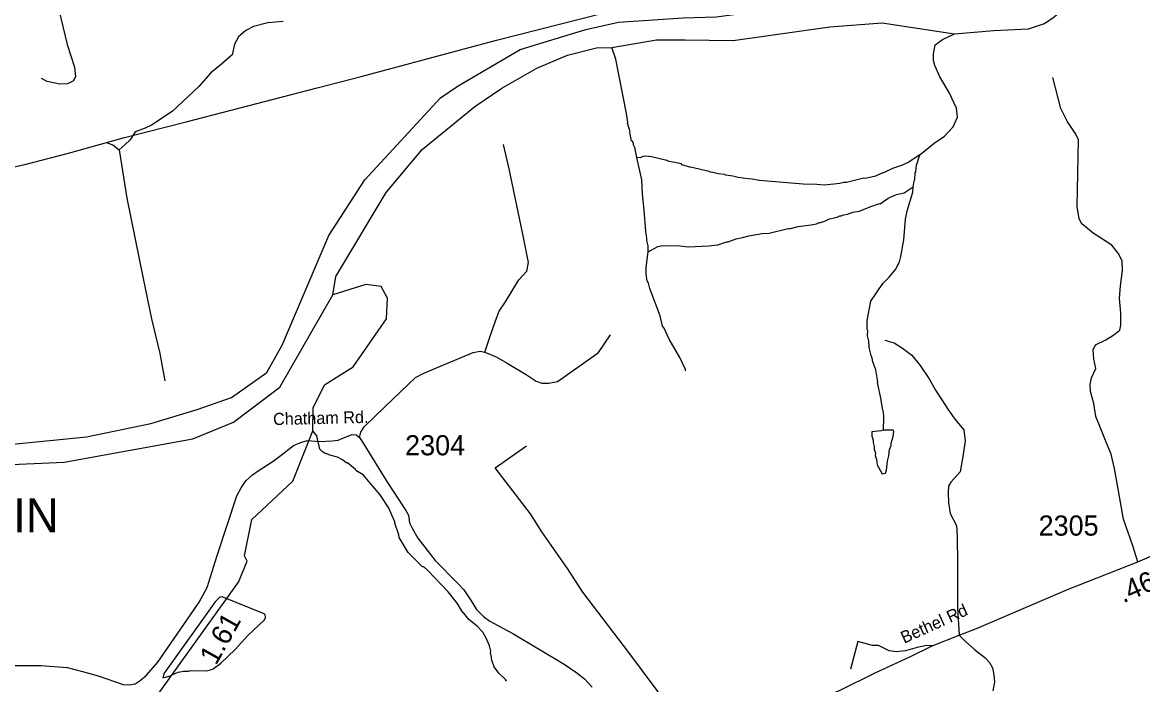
# Model space of a CAD drawing. Extents: x 1248224 to 1454986, y 825081 to 985870.
# Drawn here: x 1431036 to 1437975, y 900907 to 905010 of the extents above; entities that cross this region are included whole.
import ezdxf

# ---------------------------------------------------------------- set-up
doc = ezdxf.new("R2010")
doc.units = 0
for name, color, linetype in [('Exist Hydrographic Misc Water Feature', 7, 'Continuous'), ('Exist Hydrographic River Shore', 7, 'Continuous'), ('Exist Hydrographic River Shore Label', 7, 'Continuous'), ('Exist Railroad Mainline', 7, 'Continuous'), ('Exist Road Non-System Type 51', 7, 'Continuous'), ('Exist Road Secondary Mileage Hundredths English Label', 7, 'Continuous'), ('Exist Road Secondary Type 41 Attributed', 7, 'Continuous'), ('Exist Road Secondary Type 51 Attributed', 7, 'Continuous'), ('Exist Road Secondary Type 51 Label', 7, 'Continuous'), ('Exist Road Secondary Type 51 Number Label', 7, 'Continuous')]:
    doc.layers.add(name, color=color, linetype=linetype)

msp = doc.modelspace()

# ---------------------------------------------------------------- linework, layer by layer
at = {"layer": 'Exist Hydrographic Misc Water Feature'}
for points in [[(1436595, 904189.2), (1436683.7, 904262.5), (1436748.6, 904305), (1436801.5, 904363.9), (1436829.2, 904423.3), (1436822.4, 904479.4), (1436776.5, 904576.5), (1436718.6, 904671.8), (1436688.1, 904742.6), (1436680.8, 904774.7), (1436679.7, 904814.8), (1436690.9, 904870.5), (1436735.5, 904904.8), (1436810.6, 904938.4)], [(1434843.3, 904172.7), (1434829.2, 904235.7), (1434821.5, 904251.9), (1434821.7, 904259.9), (1434816, 904274), (1434810.1, 904276.2), (1434799.2, 904328.4), (1434800.9, 904332.4), (1434784.4, 904384.8), (1434786.2, 904391.1), (1434777.8, 904445), (1434713.1, 904782.5), (1434686.6, 904854.4)], [(1436595, 904189.2), (1436523.1, 904142), (1436482.7, 904122.9), (1436426.3, 904104.2), (1436370.8, 904077), (1436365.7, 904077.5), (1436313.9, 904055.7), (1436256.9, 904043.1), (1436249, 904044.1), (1436140.4, 904018.5), (1436124.4, 904018.9), (1436100.2, 904011.4), (1436004.1, 904001.5), (1435958.1, 904006.6), (1435872.2, 904008.4), (1435600.7, 904030.4), (1435556.9, 904039.5), (1435532.9, 904040), (1435469.1, 904049.4), (1435437.3, 904058.1), (1435393.4, 904063.2), (1435385.5, 904067.3), (1435345.6, 904072.2), (1435313.8, 904080.9), (1435297.8, 904081.2), (1435289.9, 904085.4), (1435175.1, 904113.3), (1435170.4, 904112.1), (1435120.8, 904128.4), (1435119, 904133.3), (1435035.3, 904151.1), (1435027.4, 904155.3), (1434933.9, 904177.4), (1434896, 904180.2), (1434880, 904178.6), (1434863.8, 904170.9), (1434843.3, 904172.7)], [(1434912.2, 903587.6), (1434911.9, 903625.7), (1434904.6, 903657.9), (1434905, 903673.9), (1434897.8, 903714.1), (1434888.3, 903846.3), (1434876.9, 903946.6), (1434872.8, 904034.7), (1434843.3, 904172.7)], [(1436554.7, 903990.2), (1436560.6, 904029.1), (1436564.8, 904037), (1436565.7, 904077), (1436569.8, 904084.9), (1436574.7, 904124.9), (1436595, 904189.2)], [(1434912.2, 903587.6), (1434971.8, 903622.3), (1435002, 903627.6), (1435107.9, 903625.7), (1435162.9, 903619.6), (1435287.9, 903625.3), (1435344, 903632), (1435400.4, 903650.8), (1435408.4, 903650.6), (1435456.9, 903669.6), (1435497, 903676.6), (1435535.2, 903687.8), (1435619.5, 903702), (1435661.6, 903705), (1435779.8, 903732.4), (1435786.1, 903730.3), (1435842.5, 903745.4), (1435922.7, 903755.2), (1435954.9, 903762.5), (1435971.1, 903770.1), (1435979.1, 903769.9), (1436011.2, 903781.2), (1436035.5, 903792.7), (1436083.7, 903803.7), (1436099.9, 903811.2), (1436107.9, 903811.1), (1436124, 903818.7), (1436148.1, 903822.2), (1436180.4, 903833.5), (1436220.5, 903840.6), (1436297.2, 903870.9), (1436345.6, 903887.5), (1436349.5, 903885.8), (1436398.3, 903920.6), (1436450.8, 903943.5), (1436499, 903954.5), (1436554.7, 903990.2)], [(1436371, 902484.5), (1436372.8, 902564.7), (1436369.5, 902596.8), (1436365.7, 902604.9), (1436355, 902669.2), (1436356.8, 902674.3), (1436333.4, 902777.7), (1436335.1, 902784), (1436323.1, 902858), (1436304.2, 902906.4), (1436300.8, 902930.4), (1436293.1, 902946.6), (1436282.1, 902994.9), (1436279, 903035), (1436271.7, 903067.2), (1436272.4, 903099.2), (1436268.6, 903107.3), (1436269.8, 903163.6), (1436292.4, 903282.8), (1436366.8, 903393.1), (1436405.7, 903432.3), (1436444.6, 903479.5), (1436469.7, 903526.9), (1436478.4, 903558.7), (1436496.6, 903662.4), (1436507.5, 903790.2), (1436517.3, 903843.1), (1436551, 903957.3), (1436554.7, 903990.2)], [(1435143.1, 902852.2), (1435143.3, 902860.2), (1435108.8, 902933), (1435043.3, 903046.5), (1435010.8, 903115.3), (1435001.1, 903127.5), (1434986.5, 903191.9), (1434922.1, 903361.4), (1434914.8, 903393.6), (1434907.2, 903409.7), (1434900.1, 903449.8), (1434901, 903491.9), (1434912.2, 903587.6)], [(1431877.6, 900848.8), (1432374.6, 901541.3), (1432427.6, 901671.5), (1432411.6, 901704.7), (1432457.6, 901930.3), (1432711.6, 902168.2), (1432836, 902479.3), (1432837.6, 902621.8), (1432907.6, 902765), (1433084.6, 902876.3), (1433291.5, 903173), (1433297.4, 903301.6), (1433259.4, 903374.7), (1433163, 903386.4), (1432959.6, 903322)], [(1434035.3, 900928.2), (1434029.5, 900938.3), (1433988.3, 900977.2), (1433959.2, 901017.9), (1433944.1, 901058.2), (1433940.7, 901090.3), (1433936.9, 901098.4), (1433937.4, 901114.4), (1433930, 901146.6), (1433909.1, 901195.1), (1433887.8, 901231.6), (1433852.7, 901268.4), (1433804.5, 901308.4), (1433770.4, 901350.2), (1433765.4, 901352.9), (1433729.7, 901411.1), (1433673.3, 901482.5), (1433548.2, 901613.3), (1433522.6, 901635.8), (1433515.7, 901637), (1433426.7, 901726.4), (1433370.7, 901819.3), (1433369.1, 901835.4), (1433342.6, 901908), (1433342.8, 901915.9), (1433304.7, 902004.8), (1433252.4, 902082), (1433146.3, 902207.7), (1433101.7, 902233.5), (1433099.4, 902239.1), (1433050.7, 902280.6), (1433042.7, 902280.7), (1433019.1, 902299.3), (1432987.4, 902316), (1432939.8, 902329), (1432924, 902337.4), (1432916, 902337.6), (1432894.3, 902350), (1432878.6, 902366.4), (1432859.9, 902449.4), (1432836, 902479.3)], [(1436371, 902484.5), (1436354.9, 902479.1), (1436297.7, 902473.3), (1436298.2, 902446.3), (1436305.7, 902422.2), (1436305.3, 902406.2), (1436312.8, 902382), (1436312.5, 902366), (1436320, 902341.8), (1436319.5, 902325.8), (1436327, 902301.7), (1436330.3, 902269.6), (1436361.1, 902212.9), (1436383.2, 902216.4), (1436389.7, 902236.2), (1436394.8, 902292.1), (1436403.5, 902324), (1436408.4, 902363.9), (1436416.9, 902387.7), (1436417.3, 902403.7), (1436430.2, 902443.4), (1436434.8, 902475.3), (1436431, 902483.4), (1436371, 902484.5)], [(1431906.9, 900948.9), (1431944.7, 900959.3), (1432001.2, 900984.1), (1432033.4, 900991.4), (1432065.4, 900990.6), (1432079.4, 900994.3), (1432177.4, 900992.2), (1432201.6, 900997.6), (1432217.7, 901005.2), (1432266.5, 901040.2), (1432354.2, 901124.2), (1432432.1, 901210.6), (1432536.3, 901308.3), (1432542.2, 901322.5), (1432540.3, 901338.6), (1432533.1, 901346.3), (1432274.3, 901450.2)], [(1432274.3, 901450.2), (1432259.3, 901448.5), (1432230.7, 901419.1), (1431915.1, 900977.9), (1431906.9, 900948.9)]]:
    msp.add_lwpolyline(points, dxfattribs=at)
at = {"layer": 'Exist Hydrographic River Shore'}
for points in [[(1432959.6, 903322), (1432978.6, 903436.5), (1433288.6, 903955.6), (1433512.3, 904223), (1433839.5, 904489), (1434006, 904603), (1434222.2, 904725.8), (1434412, 904807.6), (1434593.2, 904851.5), (1434686.6, 904854.4), (1434964.1, 904901.2), (1435142.3, 904901.2), (1435438.7, 904897.9), (1436037.5, 904982.7), (1436361.6, 905006.5), (1436810.6, 904938.4), (1437052.7, 904959.7), (1437268.9, 904970.7), (1437367.6, 905002.3), (1437427, 905044), (1438118.3, 905654.2)], [(1429964.3, 902688), (1430052, 902641.2), (1430217.7, 902560.4), (1430522.7, 902409.8), (1430706.5, 902398.9), (1430976.8, 902396.3), (1431432.5, 902443.1), (1431832.7, 902524.9), (1432119, 902612.6), (1432330.8, 902685.7), (1432549.9, 902840.6), (1432644.6, 903009.9), (1432933.6, 903690.3), (1433156.6, 904033.7), (1433625.6, 904543), (1433735.6, 904616.3), (1434119.9, 904842.7), (1434526, 904965.5), (1434728.8, 905012), (1435129, 905038.3), (1435333.5, 905044.1), (1435616.9, 905082.1)], [(1428699, 902879.2), (1428885.3, 902886.7), (1428974.1, 902854.9), (1429246.6, 902728.3), (1429403.3, 902697.4), (1429588.1, 902655), (1429839.6, 902622.3), (1430275.3, 902331.1), (1430351.7, 902320.3), (1430687.6, 902258.9), (1431295.2, 902285.2), (1432091.5, 902430.1), (1432343.6, 902533.4), (1432631.5, 902750.8), (1432959.6, 903322)]]:
    msp.add_lwpolyline(points, dxfattribs=at)
at = {"layer": 'Exist Railroad Mainline'}
msp.add_lwpolyline([(1430861.8, 904088.1), (1431052.3, 904129.3), (1431322.7, 904198.9), (1431669.4, 904296.5), (1432050.5, 904393.1), (1432863, 904605.1), (1433134.7, 904674.6), (1433973.1, 904899.5), (1434770.2, 905102.5)], dxfattribs=at)
at = {"layer": 'Exist Road Non-System Type 51'}
for points in [[(1431142.2, 905291.6), (1431191.4, 905242), (1431220.5, 905202.2), (1431260.2, 905096.3), (1431313.2, 904873.8), (1431358.2, 904733.4), (1431366.1, 904675.1), (1431352.9, 904648.6), (1431315.8, 904630.1), (1431268.2, 904627.5), (1431188.8, 904643.3), (1431154.4, 904661.9)], [(1432651.2, 905016.2), (1432555.9, 905008.2), (1432468.6, 904984.4), (1432420.9, 904960.5), (1432375.9, 904920.8), (1432349.5, 904875.8), (1432336.2, 904809.6), (1432270.1, 904751.3), (1432203.9, 904698.3), (1432129.8, 904613.5), (1431963.6, 904458.3), (1431836.5, 904373.5), (1431796.8, 904355), (1431741.2, 904333.8), (1431733.3, 904328.5), (1431701.5, 904280.8), (1431672.4, 904254.3), (1431635.3, 904219.9)], [(1437946.7, 901668.8), (1437914.4, 901767.1), (1437856.6, 901932.2), (1437831.9, 902072.5), (1437815.4, 902166.1), (1437801.6, 902245.9), (1437779.6, 902334), (1437749.4, 902408.3), (1437716.4, 902490.9), (1437686.1, 902567.9), (1437672.4, 902648.8), (1437653.2, 902723.1), (1437650.4, 902767.1), (1437658.7, 902808.4), (1437686.2, 902866.2), (1437672.4, 902924), (1437669.7, 902981.8), (1437683.4, 903012.1), (1437746.7, 903042.3), (1437790.7, 903069.9), (1437834.7, 903102.9), (1437840.2, 903133.2), (1437840.2, 903207.5), (1437831.9, 903298.3), (1437837.4, 903378.1), (1437851.1, 903472.9), (1437848.4, 903533.5), (1437823.6, 903580.3), (1437785.1, 903629.8), (1437669.6, 903704.1), (1437598.1, 903761.9), (1437581.6, 903792.2), (1437570.6, 903869.2), (1437578.8, 904282.1), (1437562.3, 904317.8), (1437507.3, 904397.6), (1437469.1, 904475.9), (1437419.6, 904668.6)], [(1431561.8, 904263.7), (1431596.2, 904250.4), (1431635.3, 904219.9)], [(1431635.3, 904219.9), (1431683.5, 903922), (1431784.1, 903424), (1431837, 903172.4), (1431887.2, 902959.1), (1431919, 902789.6)], [(1433899.8, 902967.5), (1433927, 903046.6), (1433967.9, 903161), (1433989.7, 903221), (1434027.8, 903278.2), (1434112.3, 903414.5), (1434161, 903467.9), (1434171.9, 903522.4), (1434136.5, 903696.9), (1434052.1, 904103), (1434016.6, 904254.1)], [(1433899.8, 902967.5), (1433970.6, 902937.5), (1434038.7, 902899.4), (1434155.8, 902828.5), (1434218.5, 902787.6), (1434253.9, 902774), (1434297.5, 902774), (1434351.9, 902784.9), (1434392.8, 902814.9), (1434512.6, 902899.4), (1434605.2, 902964.8), (1434678.8, 903073.8)], [(1436377.9, 903042.1), (1436435.7, 903025.6), (1436487.9, 902992.5), (1436545.7, 902948.5), (1436597.9, 902885.2), (1436652.9, 902802.6), (1436691.4, 902731.1), (1436735.4, 902665), (1436768.4, 902612.7), (1436812.4, 902552.2), (1436867.4, 902486.1), (1436875.7, 902417.3), (1436864.7, 902332), (1436845.4, 902224.7), (1436787.7, 902160.5), (1436773.9, 902135.7), (1436771.2, 902097.2), (1436773.9, 902033.9), (1436782.2, 901967.8), (1436823.4, 901893.5), (1436826.2, 901824.7), (1436828.9, 901656.8), (1436828.9, 901381.6), (1436838.8, 901214)], [(1433124.5, 902437.2), (1433131.7, 902471.4), (1433153.5, 902504.2), (1433284.2, 902629.5), (1433472.2, 902809.4), (1433518.5, 902834), (1433641, 902885.7), (1433829, 902964.8), (1433872.6, 902973), (1433899.8, 902967.5)], [(1435143.4, 900612.7), (1435121.6, 900664.5), (1435053.5, 900757.2), (1434792.1, 901106.1), (1434508.8, 901479.5), (1434413.5, 901626.7), (1434253.5, 901854.2), (1434182.7, 901966), (1433964.8, 902249.4), (1434158.1, 902385.7)], [(1436672.4, 901146.8), (1436636.6, 901149), (1436578.8, 901138), (1436507.3, 901116), (1436449.6, 901110.5), (1436405.6, 901116), (1436397.3, 901121.5), (1436339.6, 901149), (1436301.1, 901149), (1436210.3, 901173.8), (1436166.3, 901003.2)]]:
    msp.add_lwpolyline(points, dxfattribs=at)
at = {"layer": 'Exist Road Secondary Type 41 Attributed'}
msp.add_lwpolyline([(1430955, 901026.1), (1431149.5, 901024.7), (1431314.4, 901012.5), (1431408.9, 900989.2), (1431506.1, 900961.8), (1431660.9, 900908.4), (1431699.2, 900905.6), (1431734.8, 900911.1), (1431766.3, 900931.7), (1431806, 900965.9), (1431874.5, 901046.8), (1432078.1, 901340.1), (1432131, 901418.7), (1432181.7, 901509.2), (1432242, 901706.6), (1432363.6, 902075.9), (1432392.3, 902126.6), (1432421.1, 902170.5), (1432460.8, 902207.5), (1432496.4, 902232.2), (1432590.4, 902291.9), (1432639.7, 902328.9), (1432716.4, 902389.3), (1432754.8, 902405.7), (1432801.3, 902419.4), (1432878, 902412.6), (1432956.1, 902416.7), (1432993.1, 902420.8), (1433031.4, 902438.6), (1433079.4, 902456.4), (1433104, 902453.7), (1433124.5, 902437.2), (1433150.6, 902397.5), (1433293, 902164.5), (1433411.5, 901985.3), (1433427.9, 901956.5), (1433434.8, 901908.5), (1433451.2, 901877), (1433486.8, 901813.9), (1433592.3, 901676.9), (1433735.8, 901532.1), (1433770, 901495.1), (1433815.2, 901426.6), (1433849.3, 901372.2), (1433893.1, 901329.8), (1433931.4, 901299.6), (1434073.9, 901222.8), (1434391.2, 901032.8), (1434470.6, 900979.4), (1434517.2, 900943.7), (1434566.5, 900890.3)], dxfattribs=at)
at = {"layer": 'Exist Road Secondary Type 51 Attributed'}
for points in [[(1436838.8, 901214), (1436945.6, 901254.5), (1437510.1, 901495.5), (1437946.7, 901668.8), (1438185.5, 901771.6), (1438605.5, 901939.3), (1438944.4, 902081.3), (1439096.4, 902129.9)], [(1434865.6, 900512.8), (1434920.7, 900545.9), (1434971, 900569.5), (1435067, 900597.8), (1435143.4, 900612.7), (1435447, 900676.2), (1435657.9, 900715.5), (1435757.1, 900739.2), (1435878.3, 900777), (1436101.1, 900872.7), (1436318.3, 900979.8), (1436533.9, 901079.1), (1436672.4, 901146.8), (1436838.8, 901214)], [(1436838.8, 901214), (1436876.2, 901176.3), (1436933.7, 901125.6), (1436998.1, 901074.9), (1437026.8, 901044.7), (1437044.7, 901011.8), (1437054.2, 900968), (1437057, 900921.4), (1437047.4, 900867.9)]]:
    msp.add_lwpolyline(points, dxfattribs=at)

# ---------------------------------------------------------------- texts
at = {"layer": 'Exist Hydrographic River Shore Label'}
msp.add_text('YADKIN', height=210, dxfattribs=at).set_placement((1430215.1, 901851))
at = {"layer": 'Exist Road Secondary Mileage Hundredths English Label'}
for s, rotation, p in [('.46', 23.29173, (1437854.9, 901410.3)), ('1.61', 60.74559, (1432235.9, 901022.1))]:
    msp.add_text(s, height=125, rotation=rotation, dxfattribs=at).set_placement(p)
at = {"layer": 'Exist Road Secondary Type 51 Label'}
for s, rotation, p in [('Chatham Rd.', 1.35693, (1432590, 902514.7)), ('Bethel Rd', 24.31968, (1436497.9, 901160))]:
    msp.add_text(s, height=75, rotation=rotation, dxfattribs=at).set_placement(p)
at = {"layer": 'Exist Road Secondary Type 51 Number Label'}
for s, p in [('2304', (1433406.8, 902327.6)), ('2305', (1437331, 901830.1))]:
    msp.add_text(s, height=125, dxfattribs=at).set_placement(p)

doc.saveas('drawing.dxf')
